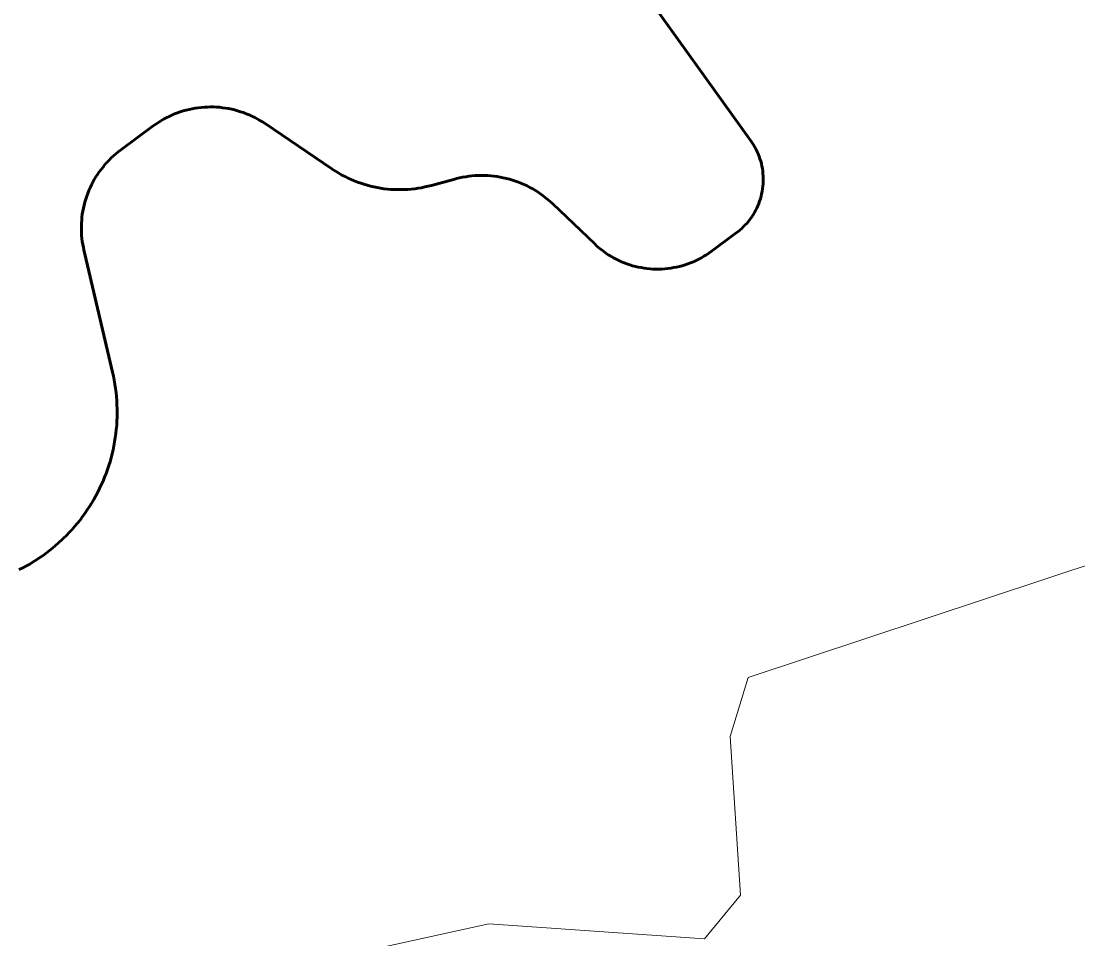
# Model space of a CAD drawing. Extents: x -1643653 to 4543381, y 1624270 to 13878484.
# Drawn here: x 598915 to 599789, y 8967934 to 8968693 of the extents above; entities that cross this region are included whole.
import ezdxf

# ---------------------------------------------------------------- set-up
doc = ezdxf.new("R2010")
doc.units = 0
doc.header["$LTSCALE"] = 200
for name, color, linetype, lineweight in [('1', 7, 'Continuous', 13), ('22', 7, 'Continuous', 13), ('27', 7, 'Continuous', 53), ('60', 7, 'Continuous', 53)]:
    doc.layers.add(name, color=color, linetype=linetype, lineweight=lineweight)

msp = doc.modelspace()

# ---------------------------------------------------------------- linework, layer by layer
at = {"layer": '1', "lineweight": 25}
msp.add_spline([(814781, 9009175.5), (814787.2, 9009173.4), (814796.9, 9009173.4), (814799.4, 9009172.4), (814805.1, 9009174.5), (814805.6, 9009176.5), (814811.7, 9009179.5), (814811.7, 9009179.5), (814801.5, 9009181), (814790.7, 9009181.5), (814784.1, 9009183.1), (814777.4, 9009185.1), (814778.4, 9009175.5)], degree=3, dxfattribs=at)
at = {"layer": '22'}
msp.add_lwpolyline([(598979.7, 8967874.9), (598979.6, 8967875.5), (599301.7, 8967946.2), (599480.2, 8967933.8), (599509.8, 8967969.9), (599501.3, 8968101.1), (599516.3, 8968150.1), (599811.5, 8968247.9), (599904.8, 8968303.2), (599909, 8968337.3), (599832.8, 8968479.3), (599809.1, 8968571.9)], dxfattribs=at)
at = {"layer": '27'}
for points in [[(599404.8, 8968497.3), (599407, 8968496.1), (599409.2, 8968495), (599411.4, 8968494), (599413.7, 8968493.1), (599416, 8968492.2), (599418.3, 8968491.4), (599420.6, 8968490.7), (599423, 8968490.1), (599425.4, 8968489.5), (599427.8, 8968489.1), (599430.2, 8968488.7), (599432.6, 8968488.3), (599435.1, 8968488.1), (599437.5, 8968487.9), (599440, 8968487.9), (599442.4, 8968487.9), (599444.8, 8968487.9), (599447.3, 8968488.1), (599449.7, 8968488.3), (599452.2, 8968488.7), (599454.6, 8968489.1), (599457, 8968489.5), (599459.4, 8968490.1), (599461.7, 8968490.7), (599464.1, 8968491.4), (599466.4, 8968492.2), (599468.7, 8968493.1), (599471, 8968494), (599473.2, 8968495), (599475.4, 8968496.1), (599477.6, 8968497.2), (599479.7, 8968498.5), (599481.8, 8968499.8), (599483.8, 8968501.1), (599485.8, 8968502.5), (599485.8, 8968502.5), (599506.4, 8968517.8), (599507.8, 8968518.8), (599509.4, 8968520.1), (599511, 8968521.5), (599512.5, 8968523), (599513.9, 8968524.5), (599515.3, 8968526), (599516.7, 8968527.7), (599518, 8968529.3), (599519.2, 8968531), (599520.3, 8968532.8), (599521.4, 8968534.6), (599522.4, 8968536.4), (599523.3, 8968538.3), (599524.2, 8968540.2), (599525, 8968542.1), (599525.7, 8968544.1), (599526.4, 8968546.1), (599526.9, 8968548.1), (599527.4, 8968550.2), (599527.8, 8968552.2), (599528.2, 8968554.3), (599528.4, 8968556.4), (599528.6, 8968558.5), (599528.7, 8968560.6), (599528.7, 8968562.7), (599528.7, 8968564.8), (599528.5, 8968566.8), (599528.3, 8968568.9), (599528, 8968571), (599527.6, 8968573.1), (599527.2, 8968575.1), (599526.6, 8968577.1), (599526, 8968579.1), (599525.3, 8968581.1), (599524.5, 8968583.1), (599523.7, 8968585), (599522.8, 8968586.9), (599521.8, 8968588.7), (599520.8, 8968590.6), (599519.6, 8968592.3), (599518.4, 8968594.1), (599354.3, 8968823.2)], [(599354.3, 8968823.2), (599518.4, 8968594.1), (599519.6, 8968592.3), (599520.8, 8968590.6), (599521.8, 8968588.7), (599522.8, 8968586.9), (599523.7, 8968585), (599524.5, 8968583.1), (599525.3, 8968581.1), (599526, 8968579.1), (599526.6, 8968577.1), (599527.2, 8968575.1), (599527.6, 8968573.1), (599528, 8968571), (599528.3, 8968568.9), (599528.5, 8968566.8), (599528.7, 8968564.8), (599528.7, 8968562.7), (599528.7, 8968560.6), (599528.6, 8968558.5), (599528.4, 8968556.4), (599528.2, 8968554.3), (599527.8, 8968552.2), (599527.4, 8968550.2), (599526.9, 8968548.1), (599526.4, 8968546.1), (599525.7, 8968544.1), (599525, 8968542.1), (599524.2, 8968540.2), (599523.3, 8968538.3), (599522.4, 8968536.4), (599521.4, 8968534.6), (599520.3, 8968532.8), (599519.2, 8968531), (599518, 8968529.3), (599516.7, 8968527.7), (599515.3, 8968526), (599513.9, 8968524.5), (599512.5, 8968523), (599511, 8968521.5), (599509.4, 8968520.1), (599507.8, 8968518.8), (599506.4, 8968517.8), (599485.8, 8968502.5), (599485.8, 8968502.5), (599483.8, 8968501.1), (599481.8, 8968499.8), (599479.7, 8968498.5), (599477.6, 8968497.2), (599475.4, 8968496.1), (599473.2, 8968495), (599471, 8968494), (599468.7, 8968493.1), (599466.4, 8968492.2), (599464.1, 8968491.4), (599461.7, 8968490.7), (599459.4, 8968490.1), (599457, 8968489.5), (599454.6, 8968489.1), (599452.2, 8968488.7), (599449.7, 8968488.3), (599447.3, 8968488.1), (599444.8, 8968487.9), (599442.4, 8968487.9), (599440, 8968487.9), (599437.5, 8968487.9), (599435.1, 8968488.1), (599432.6, 8968488.3), (599430.2, 8968488.7), (599427.8, 8968489.1), (599425.4, 8968489.5), (599423, 8968490.1), (599420.6, 8968490.7), (599418.3, 8968491.4), (599416, 8968492.2), (599413.7, 8968493.1), (599411.4, 8968494), (599409.2, 8968495), (599407, 8968496.1), (599404.8, 8968497.3)], [(598961.7, 8968277.7), (598963.8, 8968280.3), (598965.9, 8968283.1), (598967.9, 8968285.8), (598969.8, 8968288.6), (598971.7, 8968291.5), (598973.5, 8968294.4), (598975.2, 8968297.3), (598976.8, 8968300.3), (598978.5, 8968303.3), (598980, 8968306.3), (598981.4, 8968309.4), (598982.8, 8968312.5), (598984.1, 8968315.7), (598985.3, 8968318.8), (598986.5, 8968322.1), (598987.6, 8968325.3), (598988.6, 8968328.5), (598989.5, 8968331.8), (598990.3, 8968335.1), (598991.1, 8968338.4), (598991.8, 8968341.8), (598992.4, 8968345.1), (598992.9, 8968348.5), (598993.4, 8968351.8), (598993.8, 8968355.2), (598994.1, 8968358.6), (598994.3, 8968362), (598994.4, 8968365.4), (598994.5, 8968368.8), (598994.5, 8968372.2), (598994.3, 8968375.7), (598994.2, 8968379.1), (598993.9, 8968382.4), (598993.6, 8968385.8), (598993.1, 8968389.2), (598992.6, 8968392.6), (598992.1, 8968395.9), (598991.4, 8968399.3), (598990.7, 8968402.6), (598990.7, 8968402.6), (598967, 8968503.7), (598966.6, 8968505.7), (598966.1, 8968508.2), (598965.7, 8968510.7), (598965.4, 8968513.2), (598965.1, 8968515.8), (598965, 8968518.3), (598964.9, 8968520.8), (598964.9, 8968523.3), (598965, 8968525.9), (598965.2, 8968528.4), (598965.4, 8968530.9), (598965.7, 8968533.4), (598966.1, 8968535.9), (598966.6, 8968538.4), (598967.2, 8968540.9), (598967.8, 8968543.3), (598968.5, 8968545.7), (598969.3, 8968548.2), (598970.2, 8968550.5), (598971.1, 8968552.9), (598972.1, 8968555.2), (598973.2, 8968557.5), (598974.4, 8968559.7), (598975.6, 8968561.9), (598976.9, 8968564.1), (598978.3, 8968566.2), (598979.7, 8968568.3), (598981.2, 8968570.4), (598982.8, 8968572.3), (598984.4, 8968574.3), (598986.1, 8968576.2), (598987.8, 8968578), (598989.6, 8968579.8), (598991.5, 8968581.5), (598993.4, 8968583.2), (598995.3, 8968584.8), (598997.3, 8968586.3), (598997.3, 8968586.3), (599024.4, 8968606.3), (599024.4, 8968606.3), (599026.4, 8968607.8), (599028.6, 8968609.2), (599030.7, 8968610.5), (599032.9, 8968611.8), (599035.1, 8968613), (599037.4, 8968614.1), (599039.7, 8968615.2), (599042, 8968616.2), (599044.4, 8968617.1), (599046.7, 8968617.9), (599049.2, 8968618.7), (599051.6, 8968619.3), (599054.1, 8968620), (599056.5, 8968620.5), (599059, 8968620.9), (599061.5, 8968621.3), (599064, 8968621.6), (599066.6, 8968621.8), (599069.1, 8968621.9)], [(599069.1, 8968621.9), (599066.6, 8968621.8), (599064, 8968621.6), (599061.5, 8968621.3), (599059, 8968620.9), (599056.5, 8968620.5), (599054.1, 8968620), (599051.6, 8968619.3), (599049.2, 8968618.7), (599046.7, 8968617.9), (599044.4, 8968617.1), (599042, 8968616.2), (599039.7, 8968615.2), (599037.4, 8968614.1), (599035.1, 8968613), (599032.9, 8968611.8), (599030.7, 8968610.5), (599028.6, 8968609.2), (599026.4, 8968607.8), (599024.4, 8968606.3), (599024.4, 8968606.3), (598997.3, 8968586.3), (598997.3, 8968586.3), (598995.3, 8968584.8), (598993.4, 8968583.2), (598991.5, 8968581.5), (598989.6, 8968579.8), (598987.8, 8968578), (598986.1, 8968576.2), (598984.4, 8968574.3), (598982.8, 8968572.3), (598981.2, 8968570.4), (598979.7, 8968568.3), (598978.3, 8968566.2), (598976.9, 8968564.1), (598975.6, 8968561.9), (598974.4, 8968559.7), (598973.2, 8968557.5), (598972.1, 8968555.2), (598971.1, 8968552.9), (598970.2, 8968550.5), (598969.3, 8968548.2), (598968.5, 8968545.7), (598967.8, 8968543.3), (598967.2, 8968540.9), (598966.6, 8968538.4), (598966.1, 8968535.9), (598965.7, 8968533.4), (598965.4, 8968530.9), (598965.2, 8968528.4), (598965, 8968525.9), (598964.9, 8968523.3), (598964.9, 8968520.8), (598965, 8968518.3), (598965.1, 8968515.8), (598965.4, 8968513.2), (598965.7, 8968510.7), (598966.1, 8968508.2), (598966.6, 8968505.7), (598967, 8968503.7), (598990.7, 8968402.6), (598990.7, 8968402.6), (598991.4, 8968399.3), (598992.1, 8968395.9), (598992.6, 8968392.6), (598993.1, 8968389.2), (598993.6, 8968385.8), (598993.9, 8968382.4), (598994.2, 8968379.1), (598994.3, 8968375.7), (598994.5, 8968372.2), (598994.5, 8968368.8), (598994.4, 8968365.4), (598994.3, 8968362), (598994.1, 8968358.6), (598993.8, 8968355.2), (598993.4, 8968351.8), (598992.9, 8968348.5), (598992.4, 8968345.1), (598991.8, 8968341.8), (598991.1, 8968338.4), (598990.3, 8968335.1), (598989.5, 8968331.8), (598988.6, 8968328.5), (598987.6, 8968325.3), (598986.5, 8968322.1), (598985.3, 8968318.8), (598984.1, 8968315.7), (598982.8, 8968312.5), (598981.4, 8968309.4), (598980, 8968306.3), (598978.5, 8968303.3), (598976.8, 8968300.3), (598975.2, 8968297.3), (598973.5, 8968294.4), (598971.7, 8968291.5), (598969.8, 8968288.6), (598967.9, 8968285.8), (598965.9, 8968283.1), (598963.8, 8968280.3), (598961.7, 8968277.7)], [(599069.1, 8968621.9), (599071.6, 8968622), (599074.1, 8968622), (599076.7, 8968621.8), (599079.2, 8968621.7), (599081.7, 8968621.4), (599084.2, 8968621), (599086.7, 8968620.6), (599089.2, 8968620.1), (599091.6, 8968619.5), (599094.1, 8968618.9), (599096.5, 8968618.1), (599098.9, 8968617.3), (599101.3, 8968616.4), (599103.6, 8968615.5), (599105.9, 8968614.4), (599108.2, 8968613.3), (599110.4, 8968612.1), (599112.6, 8968610.9), (599114.8, 8968609.6), (599116.9, 8968608.2), (599116.9, 8968608.2), (599171.9, 8968570.8), (599171.9, 8968570.8), (599173.1, 8968570.1), (599175.5, 8968568.5), (599177.9, 8968567.1), (599180.4, 8968565.7), (599182.9, 8968564.4), (599185.4, 8968563.1), (599188, 8968562), (599190.6, 8968560.9), (599193.2, 8968559.8), (599195.9, 8968558.9), (599198.6, 8968558), (599201.3, 8968557.2), (599204, 8968556.5), (599206.8, 8968555.9), (599209.6, 8968555.3), (599212.3, 8968554.8), (599215.1, 8968554.4), (599218, 8968554.1), (599220.8, 8968553.8), (599223.6, 8968553.7), (599226.4, 8968553.6), (599229.2, 8968553.6), (599232.1, 8968553.7), (599234.9, 8968553.8), (599237.7, 8968554.1), (599240.5, 8968554.4), (599243.3, 8968554.8), (599246.1, 8968555.2), (599248.9, 8968555.8), (599251.7, 8968556.4), (599254.4, 8968557.1), (599254.4, 8968557.1), (599273.6, 8968562.3), (599275, 8968562.7), (599277.6, 8968563.3), (599280.1, 8968563.8), (599282.7, 8968564.3), (599285.3, 8968564.7), (599287.8, 8968565), (599290.5, 8968565.2), (599293.1, 8968565.3), (599295.7, 8968565.3), (599298.3, 8968565.3), (599300.9, 8968565.2), (599303.5, 8968565), (599306.1, 8968564.8), (599308.7, 8968564.4), (599311.2, 8968564), (599313.8, 8968563.5), (599316.3, 8968562.9), (599318.8, 8968562.2), (599321.3, 8968561.5), (599323.8, 8968560.7), (599326.3, 8968559.8), (599328.7, 8968558.8), (599331.1, 8968557.8), (599333.5, 8968556.7), (599335.8, 8968555.5), (599338.1, 8968554.2), (599340.3, 8968552.9), (599342.5, 8968551.5), (599344.7, 8968550), (599346.8, 8968548.5), (599348.8, 8968546.9), (599350.9, 8968545.3), (599352.8, 8968543.5), (599354.7, 8968541.8), (599389.4, 8968508.7), (599389.4, 8968508.7), (599390.9, 8968507.2), (599392.7, 8968505.6), (599394.6, 8968504.1), (599396.6, 8968502.6), (599398.6, 8968501.1), (599400.6, 8968499.8), (599402.7, 8968498.5), (599404.8, 8968497.3)], [(599404.8, 8968497.3), (599402.7, 8968498.5), (599400.6, 8968499.8), (599398.6, 8968501.1), (599396.6, 8968502.6), (599394.6, 8968504.1), (599392.7, 8968505.6), (599390.9, 8968507.2), (599389.4, 8968508.7), (599389.4, 8968508.7), (599354.7, 8968541.8), (599352.8, 8968543.5), (599350.9, 8968545.3), (599348.8, 8968546.9), (599346.8, 8968548.5), (599344.7, 8968550), (599342.5, 8968551.5), (599340.3, 8968552.9), (599338.1, 8968554.2), (599335.8, 8968555.5), (599333.5, 8968556.7), (599331.1, 8968557.8), (599328.7, 8968558.8), (599326.3, 8968559.8), (599323.8, 8968560.7), (599321.3, 8968561.5), (599318.8, 8968562.2), (599316.3, 8968562.9), (599313.8, 8968563.5), (599311.2, 8968564), (599308.7, 8968564.4), (599306.1, 8968564.8), (599303.5, 8968565), (599300.9, 8968565.2), (599298.3, 8968565.3), (599295.7, 8968565.3), (599293.1, 8968565.3), (599290.5, 8968565.2), (599287.8, 8968565), (599285.3, 8968564.7), (599282.7, 8968564.3), (599280.1, 8968563.8), (599277.6, 8968563.3), (599275, 8968562.7), (599273.6, 8968562.3), (599254.4, 8968557.1), (599254.4, 8968557.1), (599251.7, 8968556.4), (599248.9, 8968555.8), (599246.1, 8968555.2), (599243.3, 8968554.8), (599240.5, 8968554.4), (599237.7, 8968554.1), (599234.9, 8968553.8), (599232.1, 8968553.7), (599229.2, 8968553.6), (599226.4, 8968553.6), (599223.6, 8968553.7), (599220.8, 8968553.8), (599218, 8968554.1), (599215.1, 8968554.4), (599212.3, 8968554.8), (599209.6, 8968555.3), (599206.8, 8968555.9), (599204, 8968556.5), (599201.3, 8968557.2), (599198.6, 8968558), (599195.9, 8968558.9), (599193.2, 8968559.8), (599190.6, 8968560.9), (599188, 8968562), (599185.4, 8968563.1), (599182.9, 8968564.4), (599180.4, 8968565.7), (599177.9, 8968567.1), (599175.5, 8968568.5), (599173.1, 8968570.1), (599171.9, 8968570.8), (599171.9, 8968570.8), (599116.9, 8968608.2), (599116.9, 8968608.2), (599114.8, 8968609.6), (599112.6, 8968610.9), (599110.4, 8968612.1), (599108.2, 8968613.3), (599105.9, 8968614.4), (599103.6, 8968615.5), (599101.3, 8968616.4), (599098.9, 8968617.3), (599096.5, 8968618.1), (599094.1, 8968618.9), (599091.6, 8968619.5), (599089.2, 8968620.1), (599086.7, 8968620.6), (599084.2, 8968621), (599081.7, 8968621.4), (599079.2, 8968621.7), (599076.7, 8968621.8), (599074.1, 8968622), (599071.6, 8968622), (599069.1, 8968621.9)], [(598913.5, 8968239.3), (598916.5, 8968240.8), (598919.4, 8968242.3), (598922.2, 8968243.9), (598925.1, 8968245.6), (598927.8, 8968247.3), (598930.6, 8968249.2), (598933.3, 8968251), (598935.9, 8968253), (598938.5, 8968255), (598941.1, 8968257.1), (598943.6, 8968259.2), (598946, 8968261.4), (598947.5, 8968262.7), (598947.7, 8968262.8), (598950.1, 8968265.2), (598952.6, 8968267.6), (598954.9, 8968270), (598957.2, 8968272.5), (598959.5, 8968275.1), (598961.7, 8968277.7)], [(598961.7, 8968277.7), (598959.5, 8968275.1), (598957.2, 8968272.5), (598954.9, 8968270), (598952.6, 8968267.6), (598950.1, 8968265.2), (598947.7, 8968262.8), (598947.5, 8968262.7), (598946, 8968261.4), (598943.6, 8968259.2), (598941.1, 8968257.1), (598938.5, 8968255), (598935.9, 8968253), (598933.3, 8968251), (598930.6, 8968249.2), (598927.8, 8968247.3), (598925.1, 8968245.6), (598922.2, 8968243.9), (598919.4, 8968242.3), (598916.5, 8968240.8), (598913.5, 8968239.3)]]:
    msp.add_lwpolyline(points, dxfattribs=at)
at = {"layer": '60'}
for points in [[(599354.3, 8968823.2), (599518.4, 8968594.1), (599519.6, 8968592.3), (599520.8, 8968590.6), (599521.8, 8968588.7), (599522.8, 8968586.9), (599523.7, 8968585), (599524.5, 8968583.1), (599525.3, 8968581.1), (599526, 8968579.1), (599526.6, 8968577.1), (599527.2, 8968575.1), (599527.6, 8968573.1), (599528, 8968571), (599528.3, 8968568.9), (599528.5, 8968566.8), (599528.7, 8968564.8), (599528.7, 8968562.7), (599528.7, 8968560.6), (599528.6, 8968558.5), (599528.4, 8968556.4), (599528.2, 8968554.3), (599527.8, 8968552.2), (599527.4, 8968550.2), (599526.9, 8968548.1), (599526.4, 8968546.1), (599525.7, 8968544.1), (599525, 8968542.1), (599524.2, 8968540.2), (599523.3, 8968538.3), (599522.4, 8968536.4), (599521.4, 8968534.6), (599520.3, 8968532.8), (599519.2, 8968531), (599518, 8968529.3), (599516.7, 8968527.7), (599515.3, 8968526), (599513.9, 8968524.5), (599512.5, 8968523), (599511, 8968521.5), (599509.4, 8968520.1), (599507.8, 8968518.8), (599506.4, 8968517.8), (599485.8, 8968502.5), (599485.8, 8968502.5), (599483.8, 8968501.1), (599481.8, 8968499.8), (599479.7, 8968498.5), (599477.6, 8968497.2), (599475.4, 8968496.1), (599473.2, 8968495), (599471, 8968494), (599468.7, 8968493.1), (599466.4, 8968492.2), (599464.1, 8968491.4), (599461.7, 8968490.7), (599459.4, 8968490.1), (599457, 8968489.5), (599454.6, 8968489.1), (599452.2, 8968488.7), (599449.7, 8968488.3), (599447.3, 8968488.1), (599444.8, 8968487.9), (599442.4, 8968487.9), (599440, 8968487.9), (599437.5, 8968487.9), (599435.1, 8968488.1), (599432.6, 8968488.3), (599430.2, 8968488.7), (599427.8, 8968489.1), (599425.4, 8968489.5), (599423, 8968490.1), (599420.6, 8968490.7), (599418.3, 8968491.4), (599416, 8968492.2), (599413.7, 8968493.1), (599411.4, 8968494), (599409.2, 8968495), (599407, 8968496.1), (599404.8, 8968497.3)], [(599069.1, 8968621.9), (599066.6, 8968621.8), (599064, 8968621.6), (599061.5, 8968621.3), (599059, 8968620.9), (599056.5, 8968620.5), (599054.1, 8968620), (599051.6, 8968619.3), (599049.2, 8968618.7), (599046.7, 8968617.9), (599044.4, 8968617.1), (599042, 8968616.2), (599039.7, 8968615.2), (599037.4, 8968614.1), (599035.1, 8968613), (599032.9, 8968611.8), (599030.7, 8968610.5), (599028.6, 8968609.2), (599026.4, 8968607.8), (599024.4, 8968606.3), (599024.4, 8968606.3), (598997.3, 8968586.3), (598997.3, 8968586.3), (598995.3, 8968584.8), (598993.4, 8968583.2), (598991.5, 8968581.5), (598989.6, 8968579.8), (598987.8, 8968578), (598986.1, 8968576.2), (598984.4, 8968574.3), (598982.8, 8968572.3), (598981.2, 8968570.4), (598979.7, 8968568.3), (598978.3, 8968566.2), (598976.9, 8968564.1), (598975.6, 8968561.9), (598974.4, 8968559.7), (598973.2, 8968557.5), (598972.1, 8968555.2), (598971.1, 8968552.9), (598970.2, 8968550.5), (598969.3, 8968548.2), (598968.5, 8968545.7), (598967.8, 8968543.3), (598967.2, 8968540.9), (598966.6, 8968538.4), (598966.1, 8968535.9), (598965.7, 8968533.4), (598965.4, 8968530.9), (598965.2, 8968528.4), (598965, 8968525.9), (598964.9, 8968523.3), (598964.9, 8968520.8), (598965, 8968518.3), (598965.1, 8968515.8), (598965.4, 8968513.2), (598965.7, 8968510.7), (598966.1, 8968508.2), (598966.6, 8968505.7), (598967, 8968503.7), (598990.7, 8968402.6), (598990.7, 8968402.6), (598991.4, 8968399.3), (598992.1, 8968395.9), (598992.6, 8968392.6), (598993.1, 8968389.2), (598993.6, 8968385.8), (598993.9, 8968382.4), (598994.2, 8968379.1), (598994.3, 8968375.7), (598994.5, 8968372.2), (598994.5, 8968368.8), (598994.4, 8968365.4), (598994.3, 8968362), (598994.1, 8968358.6), (598993.8, 8968355.2), (598993.4, 8968351.8), (598992.9, 8968348.5), (598992.4, 8968345.1), (598991.8, 8968341.8), (598991.1, 8968338.4), (598990.3, 8968335.1), (598989.5, 8968331.8), (598988.6, 8968328.5), (598987.6, 8968325.3), (598986.5, 8968322.1), (598985.3, 8968318.8), (598984.1, 8968315.7), (598982.8, 8968312.5), (598981.4, 8968309.4), (598980, 8968306.3), (598978.5, 8968303.3), (598976.8, 8968300.3), (598975.2, 8968297.3), (598973.5, 8968294.4), (598971.7, 8968291.5), (598969.8, 8968288.6), (598967.9, 8968285.8), (598965.9, 8968283.1), (598963.8, 8968280.3), (598961.7, 8968277.7)], [(599404.8, 8968497.3), (599402.7, 8968498.5), (599400.6, 8968499.8), (599398.6, 8968501.1), (599396.6, 8968502.6), (599394.6, 8968504.1), (599392.7, 8968505.6), (599390.9, 8968507.2), (599389.4, 8968508.7), (599389.4, 8968508.7), (599354.7, 8968541.8), (599352.8, 8968543.5), (599350.9, 8968545.3), (599348.8, 8968546.9), (599346.8, 8968548.5), (599344.7, 8968550), (599342.5, 8968551.5), (599340.3, 8968552.9), (599338.1, 8968554.2), (599335.8, 8968555.5), (599333.5, 8968556.7), (599331.1, 8968557.8), (599328.7, 8968558.8), (599326.3, 8968559.8), (599323.8, 8968560.7), (599321.3, 8968561.5), (599318.8, 8968562.2), (599316.3, 8968562.9), (599313.8, 8968563.5), (599311.2, 8968564), (599308.7, 8968564.4), (599306.1, 8968564.8), (599303.5, 8968565), (599300.9, 8968565.2), (599298.3, 8968565.3), (599295.7, 8968565.3), (599293.1, 8968565.3), (599290.5, 8968565.2), (599287.8, 8968565), (599285.3, 8968564.7), (599282.7, 8968564.3), (599280.1, 8968563.8), (599277.6, 8968563.3), (599275, 8968562.7), (599273.6, 8968562.3), (599254.4, 8968557.1), (599254.4, 8968557.1), (599251.7, 8968556.4), (599248.9, 8968555.8), (599246.1, 8968555.2), (599243.3, 8968554.8), (599240.5, 8968554.4), (599237.7, 8968554.1), (599234.9, 8968553.8), (599232.1, 8968553.7), (599229.2, 8968553.6), (599226.4, 8968553.6), (599223.6, 8968553.7), (599220.8, 8968553.8), (599218, 8968554.1), (599215.1, 8968554.4), (599212.3, 8968554.8), (599209.6, 8968555.3), (599206.8, 8968555.9), (599204, 8968556.5), (599201.3, 8968557.2), (599198.6, 8968558), (599195.9, 8968558.9), (599193.2, 8968559.8), (599190.6, 8968560.9), (599188, 8968562), (599185.4, 8968563.1), (599182.9, 8968564.4), (599180.4, 8968565.7), (599177.9, 8968567.1), (599175.5, 8968568.5), (599173.1, 8968570.1), (599171.9, 8968570.8), (599171.9, 8968570.8), (599116.9, 8968608.2), (599116.9, 8968608.2), (599114.8, 8968609.6), (599112.6, 8968610.9), (599110.4, 8968612.1), (599108.2, 8968613.3), (599105.9, 8968614.4), (599103.6, 8968615.5), (599101.3, 8968616.4), (599098.9, 8968617.3), (599096.5, 8968618.1), (599094.1, 8968618.9), (599091.6, 8968619.5), (599089.2, 8968620.1), (599086.7, 8968620.6), (599084.2, 8968621), (599081.7, 8968621.4), (599079.2, 8968621.7), (599076.7, 8968621.8), (599074.1, 8968622), (599071.6, 8968622), (599069.1, 8968621.9)], [(598961.7, 8968277.7), (598959.5, 8968275.1), (598957.2, 8968272.5), (598954.9, 8968270), (598952.6, 8968267.6), (598950.1, 8968265.2), (598947.7, 8968262.8), (598947.5, 8968262.7), (598946, 8968261.4), (598943.6, 8968259.2), (598941.1, 8968257.1), (598938.5, 8968255), (598935.9, 8968253), (598933.3, 8968251), (598930.6, 8968249.2), (598927.8, 8968247.3), (598925.1, 8968245.6), (598922.2, 8968243.9), (598919.4, 8968242.3), (598916.5, 8968240.8), (598913.5, 8968239.3)]]:
    msp.add_lwpolyline(points, dxfattribs=at)

doc.saveas('drawing.dxf')
